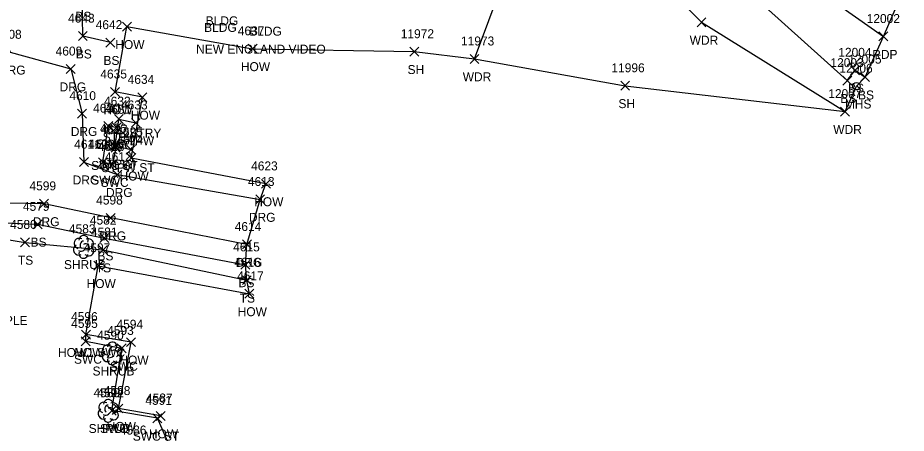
# Model space of a CAD drawing. Extents: x 1769141 to 1770911, y 735471 to 741449.
# Drawn here: x 1770700.3 to 1770899, y 739032.5 to 739125.3 of the extents above; entities that cross this region are included whole.
import ezdxf

# ---------------------------------------------------------------- set-up
doc = ezdxf.new("R2010")
doc.units = 0
for name, color, linetype in [('L_A', 7, 'Continuous'), ('L_C', 7, 'Continuous'), ('L_I', 7, 'Continuous'), ('L_TIC', 7, 'Continuous'), ('LAWA', 7, 'Continuous'), ('LBC', 7, 'Continuous'), ('LBF', 7, 'Continuous'), ('LELB', 7, 'Continuous'), ('LSH', 7, 'Continuous'), ('LSOGP', 7, 'Continuous'), ('P_A', 7, 'Continuous'), ('P_I', 7, 'Continuous'), ('P_TIC', 7, 'Continuous'), ('PET', 7, 'Continuous'), ('R_A', 7, 'Continuous'), ('R_I', 7, 'Continuous'), ('R_TIC', 7, 'Continuous'), ('RDG', 7, 'Continuous'), ('RSW', 7, 'Continuous'), ('U_A', 7, 'Continuous'), ('U_I', 7, 'Continuous'), ('USMH', 7, 'Continuous')]:
    doc.layers.add(name, color=color, linetype=linetype)

msp = doc.modelspace()

# ---------------------------------------------------------------- linework, layer by layer
at = {"layer": 'L_TIC'}
for points in [[(1770852.16, 739123.31), (1770854.16, 739125.31)], [(1770854.16, 739123.31), (1770852.16, 739125.31)], [(1770723.67, 739122.33), (1770725.67, 739124.33)], [(1770725.67, 739122.33), (1770723.67, 739124.33)], [(1770713.8, 739120.23), (1770715.8, 739122.23)], [(1770715.8, 739120.23), (1770713.8, 739122.23)], [(1770719.98, 739118.78), (1770721.98, 739120.78)], [(1770721.98, 739118.78), (1770719.98, 739120.78)], [(1770751.77, 739117.4), (1770753.77, 739119.4)], [(1770753.77, 739117.4), (1770751.77, 739119.4)], [(1770787.94, 739116.75), (1770789.94, 739118.75)], [(1770789.94, 739116.75), (1770787.94, 739118.75)], [(1770801.4, 739115.13), (1770803.4, 739117.13)], [(1770803.4, 739115.13), (1770801.4, 739117.13)], [(1770886.51, 739112.6), (1770888.51, 739114.6)], [(1770888.51, 739112.6), (1770886.51, 739114.6)], [(1770888.74, 739111.07), (1770890.74, 739113.07)], [(1770890.74, 739111.07), (1770888.74, 739113.07)], [(1770835.1, 739109.14), (1770837.1, 739111.14)], [(1770837.1, 739109.14), (1770835.1, 739111.14)], [(1770884.75, 739110.29), (1770886.75, 739112.29)], [(1770886.75, 739110.29), (1770884.75, 739112.29)], [(1770721.02, 739107.76), (1770723.02, 739109.76)], [(1770723.02, 739107.76), (1770721.02, 739109.76)], [(1770727.14, 739106.56), (1770729.14, 739108.56)], [(1770729.14, 739106.56), (1770727.14, 739108.56)], [(1770884.27, 739103.37), (1770886.27, 739105.37)], [(1770886.27, 739103.37), (1770884.27, 739105.37)], [(1770721.86, 739101.69), (1770723.86, 739103.69)], [(1770723.86, 739101.69), (1770721.86, 739103.69)], [(1770725.66, 739100.85), (1770727.66, 739102.85)], [(1770727.66, 739100.85), (1770725.66, 739102.85)], [(1770721, 739095.64), (1770723, 739097.64)], [(1770723, 739095.64), (1770721, 739097.64)], [(1770724.58, 739094.84), (1770726.58, 739096.84)], [(1770726.58, 739094.84), (1770724.58, 739096.84)], [(1770724.63, 739092.97), (1770726.63, 739094.97)], [(1770726.63, 739092.97), (1770724.63, 739094.97)], [(1770754.74, 739087.23), (1770756.74, 739089.23)], [(1770756.74, 739087.23), (1770754.74, 739089.23)], [(1770703.68, 739078.2), (1770705.68, 739080.2)], [(1770705.68, 739078.2), (1770703.68, 739080.2)], [(1770700.88, 739074.16), (1770702.88, 739076.16)], [(1770702.88, 739074.16), (1770700.88, 739076.16)], [(1770718.64, 739075.13), (1770720.64, 739077.13)], [(1770720.64, 739075.13), (1770718.64, 739077.13)], [(1770718.3, 739072.46), (1770720.3, 739074.46)], [(1770720.3, 739072.46), (1770718.3, 739074.46)], [(1770717.25, 739068.95), (1770719.25, 739070.95)], [(1770719.25, 739068.95), (1770717.25, 739070.95)], [(1770750.17, 739069.14), (1770752.17, 739071.14)], [(1770752.17, 739069.14), (1770750.17, 739071.14)], [(1770750.48, 739065.71), (1770752.48, 739067.71)], [(1770752.48, 739065.71), (1770750.48, 739067.71)], [(1770751.05, 739062.67), (1770753.05, 739064.67)], [(1770753.05, 739062.67), (1770751.05, 739064.67)], [(1770714.5, 739053.57), (1770716.5, 739055.57)], [(1770716.5, 739053.57), (1770714.5, 739055.57)], [(1770724.59, 739051.87), (1770726.59, 739053.87)], [(1770726.59, 739051.87), (1770724.59, 739053.87)], [(1770721.75, 739037.05), (1770723.75, 739039.05)], [(1770723.75, 739037.05), (1770721.75, 739039.05)], [(1770731.19, 739035.39), (1770733.19, 739037.39)], [(1770733.19, 739035.39), (1770731.19, 739037.39)]]:
    msp.add_lwpolyline(points, dxfattribs=at)
at = {"layer": 'LAWA'}
msp.add_lwpolyline([(1770802.4, 739116.13), (1770811.78, 739141.29), (1770812.63, 739159.34), (1770827.84, 739163.89), (1770843.13, 739147.01), (1770847.52, 739143.16), (1770843.81, 739133.75), (1770853.16, 739124.31), (1770885.27, 739104.37)], dxfattribs=at)
at = {"layer": 'LBC'}
for points in [[(1770755.74, 739088.23), (1770725.63, 739093.97), (1770728.14, 739107.56), (1770722.02, 739108.76), (1770724.67, 739123.33), (1770752.77, 739118.4)], [(1770732.19, 739036.39), (1770722.75, 739038.05), (1770725.59, 739052.87), (1770715.5, 739054.57), (1770718.25, 739069.95), (1770752.05, 739063.67)]]:
    msp.add_lwpolyline(points, dxfattribs=at)
at = {"layer": 'LBF'}
msp.add_lwpolyline([(1770725.58, 739095.84), (1770722, 739096.64), (1770722.86, 739102.69), (1770726.66, 739101.85)], dxfattribs=at)
at = {"layer": 'LELB'}
for points in [[(1770851.54, 739141.36), (1770862.28, 739132.46), (1770885.75, 739111.29), (1770887.51, 739113.6), (1770889.74, 739112.07)], [(1770720.98, 739119.78), (1770714.8, 739121.23), (1770714.69, 739129.65)], [(1770693.17, 739079.7), (1770704.68, 739079.2), (1770719.64, 739076.13), (1770751.17, 739070.14)], [(1770678.84, 739030.15), (1770675.13, 739031.52), (1770677.92, 739051.67), (1770682.83, 739074.15), (1770686.65, 739077.69), (1770701.88, 739075.16), (1770719.3, 739073.46), (1770751.48, 739066.71)]]:
    msp.add_lwpolyline(points, dxfattribs=at)
at = {"layer": 'LSH'}
for p, q in [((1770714.95, 739074.19), (1770714.95, 739074.19)), ((1770714.95, 739074.19), (1770714.95, 739074.19)), ((1770721.35, 739050.42), (1770721.35, 739050.42)), ((1770721.35, 739050.42), (1770721.35, 739050.42)), ((1770720.47, 739037.58), (1770720.47, 739037.58)), ((1770720.47, 739037.58), (1770720.47, 739037.58))]:
    msp.add_line(p, q, dxfattribs=at)
for centre in [(1770714.99, 739075.63), (1770721.4, 739051.85), (1770720.51, 739039.01)]:
    msp.add_arc(centre, 1.05, 335.5272, 180.9563, dxfattribs=at)
for centre, major_axis, ratio, start_param, end_param in [((1770714.15, 739074.86), (1.21, -0.51), 0.895232, 1.570796, 4.712389), ((1770714.74, 739074.65), (-0.208, -0.792), 0.645439, 3.141593, 6.283185), ((1770715.99, 739074.78), (-1.14, -0.48), 0.949671, 1.570796, 4.712389), ((1770713.86, 739073.48), (0.58, -1.04), 0.959034, 3.141593, 6.283185), ((1770714.49, 739073.44), (-0.625, -0.083), 0.423636, 0, 3.141593), ((1770715.45, 739074.02), (-0.5, 0.667), 0.989748, 3.141593, 6.283185), ((1770715.95, 739073.36), (-1.09, 0.79), 0.841452, 1.570796, 4.712389), ((1770714.95, 739072.69), (0.26, 1.06), 0.942809, 1.570796, 4.712389), ((1770720.56, 739051.09), (1.21, -0.51), 0.895232, 1.570796, 4.712389), ((1770721.14, 739050.88), (-0.208, -0.792), 0.645439, 3.141593, 6.283185), ((1770722.39, 739051), (-1.14, -0.48), 0.949671, 1.570796, 4.712389), ((1770720.27, 739049.71), (0.58, -1.04), 0.959034, 3.141593, 6.283185), ((1770720.89, 739049.67), (-0.625, -0.083), 0.423636, 0, 3.141593), ((1770721.85, 739050.25), (-0.5, 0.667), 0.989748, 3.141593, 6.283185), ((1770722.35, 739049.59), (-1.09, 0.79), 0.841452, 1.570796, 4.712389), ((1770721.35, 739048.92), (0.26, 1.06), 0.942809, 1.570796, 4.712389), ((1770719.68, 739038.24), (1.21, -0.51), 0.895232, 1.570796, 4.712389), ((1770721.51, 739038.16), (-1.14, -0.48), 0.949671, 1.570796, 4.712389), ((1770719.38, 739036.87), (0.58, -1.04), 0.959034, 3.141593, 6.283185), ((1770720.26, 739038.04), (-0.208, -0.792), 0.645439, 3.141593, 6.283185), ((1770720.97, 739037.41), (-0.5, 0.667), 0.989748, 3.141593, 6.283185), ((1770721.47, 739036.74), (-1.09, 0.79), 0.841452, 1.570796, 4.712389), ((1770720.47, 739036.08), (0.26, 1.06), 0.942809, 1.570796, 4.712389), ((1770720.01, 739036.83), (-0.625, -0.083), 0.423636, 0, 3.141593)]:
    msp.add_ellipse(centre, major_axis=major_axis, ratio=ratio, start_param=start_param, end_param=end_param, dxfattribs=at)
at = {"layer": 'LSOGP'}
msp.add_lwpolyline([(1770738.33, 739020.19), (1770731.48, 739035.87), (1770732.19, 739036.39), (1770722.75, 739038.05), (1770725.59, 739052.87), (1770715.5, 739054.57), (1770718.25, 739069.95), (1770752.05, 739063.67), (1770751.48, 739066.71), (1770751.17, 739070.14), (1770751.51, 739074.69), (1770754.46, 739084.75), (1770755.74, 739088.23), (1770725.63, 739093.97), (1770728.14, 739107.56), (1770722.02, 739108.76), (1770724.67, 739123.33), (1770752.77, 739118.4), (1770788.94, 739117.75), (1770802.4, 739116.13), (1770836.1, 739110.14), (1770885.27, 739104.37), (1770887.81, 739110.05), (1770889.74, 739112.07), (1770893.86, 739121.14), (1770898.95, 739132.9)], dxfattribs=at)
at = {"layer": 'P_TIC'}
for points in [[(1770892.86, 739120.14), (1770894.86, 739122.14)], [(1770894.86, 739120.14), (1770892.86, 739122.14)]]:
    msp.add_lwpolyline(points, dxfattribs=at)
at = {"layer": 'PET'}
msp.add_lwpolyline([(1770808.48, 739199.54), (1770825.86, 739179.01), (1770848.42, 739156.24), (1770868.84, 739138.79), (1770893.86, 739121.14)], dxfattribs=at)
at = {"layer": 'R_TIC'}
for points in [[(1770711.11, 739112.88), (1770713.11, 739114.88)], [(1770713.11, 739112.88), (1770711.11, 739114.88)], [(1770713.62, 739102.92), (1770715.62, 739104.92)], [(1770715.62, 739102.92), (1770713.62, 739104.92)], [(1770719.49, 739100.13), (1770721.49, 739102.13)], [(1770721.49, 739100.13), (1770719.49, 739102.13)], [(1770721.4, 739099.87), (1770723.4, 739101.87)], [(1770723.4, 739099.87), (1770721.4, 739101.87)], [(1770721.17, 739095.33), (1770723.17, 739097.33)], [(1770723.17, 739095.33), (1770721.17, 739097.33)], [(1770714.04, 739092.09), (1770716.04, 739094.09)], [(1770716.04, 739092.09), (1770714.04, 739094.09)], [(1770718.31, 739092.07), (1770720.31, 739094.07)], [(1770720.31, 739092.07), (1770718.31, 739094.07)], [(1770720.44, 739091.55), (1770722.44, 739093.55)], [(1770722.44, 739091.55), (1770720.44, 739093.55)], [(1770721.5, 739089.3), (1770723.5, 739091.3)], [(1770723.5, 739089.3), (1770721.5, 739091.3)], [(1770753.46, 739083.75), (1770755.46, 739085.75)], [(1770755.46, 739083.75), (1770753.46, 739085.75)], [(1770705.14, 739082.77), (1770707.14, 739084.77)], [(1770707.14, 739082.77), (1770705.14, 739084.77)], [(1770720.05, 739079.6), (1770722.05, 739081.6)], [(1770722.05, 739079.6), (1770720.05, 739081.6)], [(1770750.51, 739073.69), (1770752.51, 739075.69)], [(1770752.51, 739073.69), (1770750.51, 739075.69)], [(1770714.5, 739053.57), (1770716.5, 739055.57)], [(1770716.5, 739053.57), (1770714.5, 739055.57)], [(1770714.46, 739052.05), (1770716.46, 739054.05)], [(1770716.46, 739052.05), (1770714.46, 739054.05)], [(1770722.51, 739050.48), (1770724.51, 739052.48)], [(1770724.51, 739050.48), (1770722.51, 739052.48)], [(1770720.29, 739036.58), (1770722.29, 739038.58)], [(1770722.29, 739036.58), (1770720.29, 739038.58)], [(1770730.48, 739034.87), (1770732.48, 739036.87)], [(1770732.48, 739034.87), (1770730.48, 739036.87)]]:
    msp.add_lwpolyline(points, dxfattribs=at)
at = {"layer": 'RDG'}
for points in [[(1770695.45, 739130.2), (1770695.82, 739124.12), (1770698.57, 739117.63), (1770712.11, 739113.88), (1770714.62, 739103.92), (1770715.04, 739093.09), (1770722.5, 739090.3), (1770754.46, 739084.75)], [(1770721.05, 739080.6), (1770706.14, 739083.77), (1770694.11, 739083.99), (1770685.94, 739081.17), (1770682.05, 739077.34)], [(1770751.51, 739074.69), (1770721.05, 739080.6)]]:
    msp.add_lwpolyline(points, dxfattribs=at)
at = {"layer": 'RSW'}
for points in [[(1770722.17, 739096.33), (1770721.44, 739092.55), (1770719.31, 739093.07), (1770720.49, 739101.13), (1770722.4, 739100.87)], [(1770731.48, 739035.87), (1770721.29, 739037.58), (1770723.51, 739051.48), (1770715.46, 739053.05), (1770715.5, 739054.57)]]:
    msp.add_lwpolyline(points, dxfattribs=at)
at = {"layer": 'USMH'}
for p, q in [((1770887.81, 739110.05), (1770887.81, 739110.05)), ((1770888.64, 739110.05), (1770888.64, 739110.05))]:
    msp.add_line(p, q, dxfattribs=at)
msp.add_circle((1770887.81, 739110.05), 0.833, dxfattribs=at)

# ---------------------------------------------------------------- texts
at = {"layer": 'L_A'}
for s, p in [('BS', (1770713.13, 739124.65)), ('BLDG', (1770742.29, 739123.64)), ('BLDG', (1770741.94, 739122.16)), ('BLDG', (1770752.02, 739121.31)), ('WDR', (1770850.52, 739119.31)), ('HOW', (1770722.06, 739118.33)), ('BS', (1770713.24, 739116.23)), ('BS', (1770719.42, 739114.78)), ('HOW', (1770750.15, 739113.4)), ('SH', (1770787.43, 739112.75)), ('WDR', (1770799.77, 739111.13)), ('BS', (1770885.95, 739108.6)), ('BS', (1770888.18, 739107.07)), ('SH', (1770834.59, 739105.14)), ('BS', (1770884.19, 739106.29)), ('HOW', (1770719.41, 739103.76)), ('HOW', (1770725.53, 739102.56)), ('WDR', (1770882.63, 739099.37)), ('STPW', (1770719.25, 739097.69)), ('STPW', (1770723.05, 739096.85)), ('STPW', (1770718.39, 739091.64)), ('STPW ST', (1770718.97, 739090.84)), ('HOW', (1770723.01, 739088.97)), ('HOW', (1770753.13, 739083.23)), ('BS', (1770703.12, 739074.2)), ('TS', (1770700.29, 739070.16)), ('BS', (1770718.08, 739071.13)), ('SHRUB', (1770710.58, 739069.19)), ('TS', (1770717.71, 739068.46)), ('HOW', (1770715.64, 739064.95)), ('BS', (1770749.61, 739065.14)), ('TS', (1770749.89, 739061.71)), ('HOW', (1770749.44, 739058.67)), ('HOW', (1770712.88, 739049.57)), ('HOW', (1770722.98, 739047.87)), ('SHRUB', (1770716.98, 739045.42)), ('SHRUB', (1770716.1, 739032.58)), ('HOW', (1770720.14, 739033.05)), ('HOW', (1770729.57, 739031.39))]:
    msp.add_text(s, height=2, dxfattribs=at).set_placement(p)
at = {"layer": 'L_C'}
for s, p in [('NEW ENGLAND VIDEO', (1770740.15, 739117.31)), ('2STRY', (1770723.75, 739098.56)), ('S.APPLE', (1770691.29, 739056.7))]:
    msp.add_text(s, height=2, dxfattribs=at).set_placement(p)
at = {"layer": 'L_I'}
for s, p in [('4643', (1770711.5, 739124.23)), ('4642', (1770717.68, 739122.78)), ('4637', (1770749.46, 739121.4)), ('11972', (1770785.91, 739120.75)), ('11973', (1770799.38, 739119.13)), ('12004', (1770883.76, 739116.6)), ('12005', (1770885.99, 739115.07)), ('11996', (1770833.02, 739113.14)), ('12003', (1770882, 739114.29)), ('4635', (1770718.72, 739111.76)), ('4634', (1770724.83, 739110.56)), ('12007', (1770881.52, 739107.37)), ('4632', (1770719.55, 739105.69)), ('4633', (1770723.35, 739104.85)), ('4626', (1770718.64, 739099.64)), ('4625', (1770722.27, 739098.84)), ('4624', (1770722.32, 739096.97)), ('4623', (1770752.44, 739091.23)), ('4579', (1770701.41, 739082.2)), ('4580', (1770698.54, 739078.16)), ('4583', (1770711.69, 739077.19)), ('4582', (1770716.38, 739079.13)), ('4581', (1770716.61, 739076.46)), ('4597', (1770714.99, 739072.95)), ('4615', (1770748.43, 739073.14)), ('4616', (1770748.68, 739069.71)), ('4617', (1770749.31, 739066.67)), ('4596', (1770712.18, 739057.57)), ('4594', (1770722.33, 739055.87)), ('4590', (1770718, 739053.42)), ('4589', (1770717.2, 739040.58)), ('4588', (1770719.49, 739041.05)), ('4587', (1770728.93, 739039.39)), ('4586', (1770723.08, 739032.24))]:
    msp.add_text(s, height=2, dxfattribs=at).set_placement(p)
at = {"layer": 'P_A'}
msp.add_text('RDP', height=2, dxfattribs=at).set_placement((1770891.35, 739116.14))
at = {"layer": 'P_I'}
msp.add_text('12002', height=2, dxfattribs=at).set_placement((1770890.11, 739124.14))
at = {"layer": 'R_A'}
for s, p in [('DRG', (1770696.05, 739112.63)), ('DRG', (1770709.6, 739108.88)), ('DRG', (1770712.11, 739098.92)), ('SWC', (1770717.85, 739096.13)), ('SWC', (1770719.77, 739095.87)), ('SWC ST', (1770716.67, 739091.33)), ('DRG', (1770712.53, 739088.09)), ('SWC', (1770716.67, 739088.07)), ('SWC', (1770718.81, 739087.55)), ('DRG', (1770719.99, 739085.3)), ('DRG', (1770751.94, 739079.75)), ('DRG', (1770703.63, 739078.77)), ('DRG', (1770718.53, 739075.6)), ('DRG', (1770749, 739069.69)), ('HOW1 SWC', (1770709.25, 739049.57)), ('SWC', (1770712.83, 739048.05)), ('SWC', (1770720.87, 739046.48)), ('SWC', (1770718.65, 739032.58)), ('SWC ST', (1770725.98, 739030.87))]:
    msp.add_text(s, height=2, dxfattribs=at).set_placement(p)
at = {"layer": 'R_I'}
for s, p in [('4608', (1770695.18, 739120.63)), ('4609', (1770708.72, 739116.88)), ('4610', (1770711.79, 739106.92)), ('4630', (1770717.1, 739104.13)), ('4631', (1770719.66, 739103.87)), ('4627', (1770718.86, 739099.33)), ('4611', (1770712.87, 739096.09)), ('4629', (1770715.99, 739096.07)), ('4628', (1770718.14, 739095.55)), ('4612', (1770719.76, 739093.3)), ('4613', (1770751.72, 739087.75)), ('4599', (1770702.87, 739086.77)), ('4598', (1770717.79, 739083.6)), ('4614', (1770748.77, 739077.69)), ('4596', (1770712.18, 739057.57)), ('4595', (1770712.2, 739056.05)), ('4593', (1770720.25, 739054.48)), ('4592', (1770718.03, 739040.58)), ('4591', (1770728.79, 739038.87))]:
    msp.add_text(s, height=2, dxfattribs=at).set_placement(p)
at = {"layer": 'U_A'}
msp.add_text('MHS', height=2, dxfattribs=at).set_placement((1770885.23, 739105.05))
at = {"layer": 'U_I'}
msp.add_text('12006', height=2, dxfattribs=at).set_placement((1770884.01, 739113.05))

doc.saveas('drawing.dxf')
